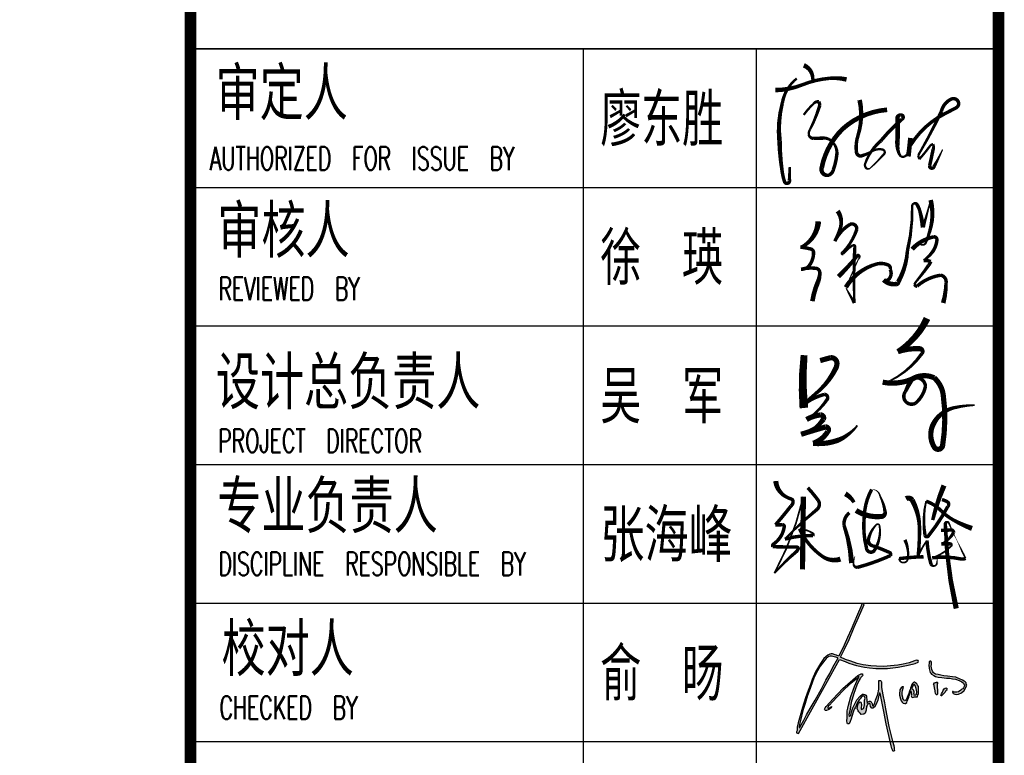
# Model space of a CAD drawing. Extents: x 1779708 to 7299578, y -1121471 to 88434.
# Tile 524 of 656: x 5246568 to 5259364, y -999770 to -990214. Entities that reach past the tile are written whole.
import ezdxf

# ---------------------------------------------------------------- set-up
doc = ezdxf.new("R2010")
doc.units = 0
doc.header["$LTSCALE"] = 1000
doc.header["$MEASUREMENT"] = 0
for name, color, linetype in [('PUB_TEXT', 7, 'CONTINUOUS'), ('PUB_TITLE', 4, 'CONTINUOUS'), ('WINDOW', 2, 'CONTINUOUS'), ('修改', 6, 'CONTINUOUS'), ('电子签', 2, 'CONTINUOUS'), ('通-图框－文字', 4, 'CONTINUOUS')]:
    doc.layers.add(name, color=color, linetype=linetype)
doc.styles.add('-宋体', font='simhei.ttf', dxfattribs={"width": 0.7})
doc.styles.add('dim_font', font='SIMPLEX.shx', dxfattribs={"width": 0.8})
doc.styles.add('仿宋', font='txt', dxfattribs={"width": 0.7})

# ---------------------------------------------------------------- blocks, each defined once
blk = doc.blocks.new('A$C2DEF362E')
at = {"layer": 'PUB_TEXT'}
h = blk.add_hatch(color=256, dxfattribs=at)
h.dxf.hatch_style = 1
h.paths.add_polyline_path([(32593, 42092), (34565, 41342), (36866, 40638), (38650, 40028), (42928, 39185), (45558, 38763), (48891, 38435), (55190, 38435), (60871, 39091), (66370, 40126), (69985, 41158), (71629, 41768), (71905, 42256), (71702, 42623), (71188, 42751), (70655, 42843), (69754, 42494), (66925, 41537), (63588, 40800), (60744, 40266), (56780, 39805), (53272, 39547), (49382, 39602), (46318, 39787), (42185, 40415), (38996, 41170), (35600, 42297), (32724, 43291), (30088, 44544), (32222, 48729), (34582, 53924), (37415, 60628), (39633, 65720), (42653, 72804), (42334, 73188), (41802, 73188), (41448, 72952), (40976, 71566), (39116, 67318), (37253, 62794), (35747, 59284), (33767, 55027), (31966, 50868), (29187, 45103), (27944, 45602), (27147, 45779), (26667, 45971), (26228, 46110), (25661, 46202), (24980, 46191), (24286, 46064), (23893, 45844), (23211, 45613), (22241, 44872), (21028, 43690), (19283, 41178), (16550, 36576), (14890, 32519), (13851, 29782), (12635, 26613), (11300, 22693), (9669, 17443), (8424, 12995), (7386, 9284), (6764, 6885), (6734, 5109), (6497, 4398), (6497, 3894), (6912, 3687), (7456, 3530), (29463, 43175)])
h.paths.add_polyline_path([(28653, 44045), (28534, 43853), (25969, 39056), (24328, 35741), (22210, 32136), (19763, 27564), (16353, 21497), (13798, 16947), (11782, 13532), (10347, 10757), (8274, 6976), (8234, 6835), (8097, 6835), (7918, 6851), (7859, 7179), (7967, 8323), (8535, 10443), (9880, 15858), (11045, 19619), (12362, 23988), (13707, 27720), (15024, 31345), (16160, 34092), (17683, 37107), (19177, 39704), (21563, 42890), (22347, 43803), (23149, 44455), (23728, 44810), (24418, 45071), (25220, 45052), (25911, 44922), (26564, 44754), (27478, 44493)], flags=16)
h.paths.add_polyline_path([(41155, 33779), (41545, 34169), (41769, 34464), (41970, 34842), (41899, 35078), (41816, 35349), (41734, 35503), (41450, 35550), (41072, 35585), (40670, 35373), (39337, 34574), (31294, 27701), (25884, 22056), (22244, 18083), (21773, 17235), (21478, 16635), (21549, 16223), (21890, 15906), (22420, 15953), (23316, 16306), (24046, 16612), (24694, 17118), (25365, 17953), (23810, 17129), (23702, 17058), (23458, 17058), (23306, 17149), (23245, 17240), (23306, 17453), (23367, 17819), (23519, 18337), (24129, 18793), (25805, 20590), (28152, 23301), (31571, 26871), (34711, 29612), (38399, 32657), (39953, 34058), (39496, 33145), (37515, 28845), (35564, 23324), (34225, 18779), (33981, 17073), (33646, 15703), (33646, 14272), (33646, 13145), (33524, 11988), (33371, 10343), (33554, 9277), (33859, 8760), (34682, 8729), (34865, 9186), (35292, 10008), (35779, 11348), (36607, 14548), (37186, 16010), (37491, 16863), (38070, 17624), (38345, 18477), (38741, 19451), (39198, 20152), (39442, 20669), (40021, 21553), (40600, 22162), (41179, 22832), (41545, 23197), (42033, 23532), (42581, 23684), (42978, 23349), (43161, 22588), (42978, 21461), (42917, 19817), (42825, 18842), (42734, 17959), (42307, 16984), (41941, 16832), (41301, 16345), (41027, 16741), (41027, 17594), (41210, 18324), (41240, 19147), (41057, 19756), (40844, 20395), (40509, 20456), (40173, 20213), (39686, 19695), (39351, 18964), (39076, 17929), (39046, 16924), (39411, 15766), (39930, 15127), (40600, 14548), (41179, 13817), (42581, 13848), (43222, 14487), (43745, 16102), (43867, 16802), (43897, 17290), (44050, 17960), (44324, 18508), (44476, 18995), (44720, 19239), (45086, 19391), (45269, 19696), (45665, 19574), (45940, 19056), (46092, 17990), (46763, 17198), (47433, 17137), (48226, 17625), (49171, 19330), (50085, 21401), (50634, 24111), (50938, 25238), (51304, 25269), (53258, 15387), (54426, 8697), (56851, -1483), (57235, -3130), (57490, -4432), (57855, -5252), (58190, -6012), (58555, -5921), (58981, -5647), (58889, -4851), (58833, -4046), (58564, -2959), (57990, -472), (55991, 7377), (54184, 16702), (53558, 20078), (52704, 24264), (52039, 28168), (52001, 28963), (52020, 29549), (52039, 30363), (51963, 31252), (51907, 31706), (51395, 31971), (50808, 32047), (50524, 31952), (50524, 31328), (50562, 30401), (50619, 27544), (50345, 26249), (49811, 24092), (48835, 21392), (48419, 20069), (48059, 19067), (47719, 18330), (47303, 18481), (47208, 18651), (47132, 18954), (47094, 19294), (47000, 19710), (46754, 20050), (46489, 20428), (46205, 20693), (45997, 20825), (45657, 20844), (45202, 20711), (44711, 20485), (44370, 19842), (44294, 20012), (44238, 20277), (44238, 20560), (44200, 21127), (44067, 21959), (44048, 22715), (43916, 23566), (43689, 24076), (43008, 24473), (42383, 24662), (41797, 24624), (40302, 23434), (38844, 21536), (37652, 19400), (36687, 17396), (35987, 15109), (35628, 13446), (34909, 12746), (34701, 12916), (34573, 13555), (35117, 16667), (35692, 20232), (37113, 24983), (38807, 29400), (40115, 32210), (40493, 33036), (40659, 33295), (40859, 33626)])
h.paths.add_polyline_path([(63932, 21562), (63530, 22270), (63453, 22921), (63146, 24108), (63031, 25468), (63261, 26598), (63645, 27785), (63875, 28494), (63606, 28666), (63320, 28610), (62566, 28084), (62207, 27498), (61919, 27008), (61800, 26482), (61728, 25215), (61721, 24153), (62285, 22057), (62534, 21138), (63033, 20429), (63589, 19816), (64470, 19702), (64873, 19721), (65544, 20123), (65850, 20870), (66214, 21846), (66636, 23053), (66904, 23780), (67134, 24661), (67364, 25523), (67614, 26117), (67805, 26385), (67959, 25657), (68016, 24049), (67978, 23723), (68342, 23091), (68534, 22842), (69224, 22976), (69722, 23225), (70297, 23283), (70949, 23148), (71351, 23148), (71562, 24259), (71811, 24795), (71888, 25983), (71888, 26710), (71773, 28689), (71351, 29435), (71006, 30125), (70297, 30718), (69760, 31044), (69453, 31140), (69185, 30872), (68706, 30412), (68323, 29799), (67958, 28823), (67613, 27942), (67345, 27157), (67000, 26257), (66655, 24954), (66061, 23671), (65408, 22021), (65121, 21370), (64431, 21140), (64162, 21428)], flags=17)
h.paths.add_polyline_path([(69434, 24282), (69261, 24645), (69281, 25239), (69281, 26043), (69108, 26675), (68936, 27231), (68303, 27709), (68279, 27992), (68399, 28437), (68821, 28935), (68936, 29452), (69319, 29835), (69741, 29873), (70066, 29337), (70661, 27709), (70891, 25852), (70833, 24684), (70296, 24262)], flags=16)
h.paths.add_polyline_path([(80848, 26411), (80840, 25835), (80977, 25176), (81219, 24707), (81462, 24313), (81772, 24215), (81932, 24283), (82113, 24593), (82076, 25025), (82068, 26768), (81947, 28323), (81817, 29788), (81817, 30189), (81939, 30326), (82166, 30560), (82090, 30977), (81787, 31219), (81613, 31128), (81408, 30916), (80908, 30931), (80521, 30788), (79938, 29888), (80046, 29814), (80221, 29291), (80376, 28012)])
h.paths.add_polyline_path([(86255, 26179), (86627, 26566), (87022, 26741), (87196, 26938), (87105, 27203), (87090, 27590), (87045, 27803), (86862, 27954), (86589, 27992), (86247, 27825), (85708, 27514), (85130, 26723), (84720, 25798), (84151, 24804), (83868, 24039), (83943, 23964), (84016, 23734), (84199, 23806), (84478, 24086), (84867, 24426), (85837, 25436), (86149, 25709)])
h.paths.add_polyline_path([(82437, 35114), (80970, 35442), (79870, 36040), (79405, 37069), (78942, 37821), (78845, 38766), (78710, 39749), (78826, 40521), (78901, 41882), (78534, 42306), (78109, 42422), (77587, 42088), (77606, 41124), (77490, 40294), (77606, 38462), (77876, 37055), (78050, 36245), (78417, 35878), (78764, 35300), (80041, 34597), (81064, 34153), (82473, 33806), (84403, 33498), (86896, 33225), (88691, 33167), (90139, 32936), (91702, 32666), (93751, 31987), (95121, 31215), (96009, 30463), (96395, 29731), (96511, 29422), (96472, 29133), (96298, 28786), (96144, 28439), (95932, 28053), (95604, 27590), (95063, 27282), (94542, 26780), (93345, 25912), (92438, 25700), (91338, 25662), (90778, 25681), (90450, 26009), (90122, 26067), (90141, 25700), (90508, 24967), (91261, 24601), (92110, 24524), (93384, 24717), (95005, 25411), (96298, 26664), (97476, 28516), (97669, 29075), (97727, 29499), (97514, 30097), (97418, 30695), (96916, 31235), (96318, 31678), (95488, 32237), (93847, 32912), (92535, 33395), (91840, 33703), (90084, 33954), (87340, 34381), (85506, 34401), (83885, 34786)])
for points in [[(7456, 3530), (29463, 43175), (32593, 42092), (34565, 41342), (36866, 40638), (38650, 40028), (42928, 39185), (45558, 38763), (48891, 38435), (55190, 38435), (60871, 39091), (66370, 40126), (69985, 41158), (71629, 41768), (71905, 42256), (71702, 42623), (71188, 42751), (70655, 42843), (69754, 42494), (66925, 41537), (63588, 40800), (60744, 40266), (56780, 39805), (53272, 39547), (49382, 39602), (46318, 39787), (42185, 40415), (38996, 41170), (35600, 42297), (32724, 43291), (30088, 44544), (32222, 48729), (34582, 53924), (37415, 60628), (39633, 65720), (42653, 72804), (42334, 73188), (41802, 73188), (41448, 72952), (40976, 71566), (39116, 67318), (37253, 62794), (35747, 59284), (33767, 55027), (31966, 50868), (29187, 45103), (27944, 45602), (27147, 45779), (26667, 45971), (26228, 46110), (25661, 46202), (24980, 46191), (24286, 46064), (23893, 45844), (23211, 45613), (22241, 44872), (21028, 43690), (19283, 41178), (16550, 36576), (14890, 32519), (13851, 29782), (12635, 26613), (11300, 22693), (9669, 17443), (8424, 12995), (7386, 9284), (6764, 6885), (6734, 5109), (6497, 4398), (6497, 3894), (6912, 3687), (7456, 3530)], [(8274, 6976), (10347, 10757), (11782, 13532), (13798, 16947), (16353, 21497), (19763, 27564), (22210, 32136), (24328, 35741), (25969, 39056), (28534, 43853), (28653, 44045), (27478, 44493), (26564, 44754), (25911, 44922), (25220, 45052), (24418, 45071), (23728, 44810), (23149, 44455), (22347, 43803), (21563, 42890), (19177, 39704), (17683, 37107), (16160, 34092), (15024, 31345), (13707, 27720), (12362, 23988), (11045, 19619), (9880, 15858), (8535, 10443), (7967, 8323), (7859, 7179), (7918, 6851), (8097, 6835), (8234, 6835), (8274, 6976)], [(77587, 42088), (77606, 41124), (77490, 40294), (77606, 38462), (77876, 37055), (78050, 36245), (78417, 35878), (78764, 35300), (80041, 34597), (81064, 34153), (82473, 33806), (84403, 33498), (86896, 33225), (88691, 33167), (90139, 32936), (91702, 32666), (93751, 31987), (95121, 31215), (96009, 30463), (96395, 29731), (96511, 29422), (96472, 29133), (96298, 28786), (96144, 28439), (95932, 28053), (95604, 27590), (95063, 27282), (94542, 26780), (93345, 25912), (92438, 25700), (91338, 25662), (90778, 25681), (90450, 26009), (90122, 26067), (90141, 25700), (90508, 24967), (91261, 24601), (92110, 24524), (93384, 24717), (95005, 25411), (96298, 26664), (97476, 28516), (97669, 29075), (97727, 29499), (97514, 30097), (97418, 30695), (96916, 31235), (96318, 31678), (95488, 32237), (93847, 32912), (92535, 33395), (91840, 33703), (90084, 33954), (87340, 34381), (85506, 34401), (83885, 34786), (82437, 35114), (80970, 35442), (79870, 36040), (79405, 37069), (78942, 37821), (78845, 38766), (78710, 39749), (78826, 40521), (78901, 41882), (78534, 42306), (78109, 42422), (77587, 42088)], [(23810, 17129), (25365, 17953), (24694, 17118), (24046, 16612), (23316, 16306), (22420, 15953), (21890, 15906), (21549, 16223), (21478, 16635), (21773, 17235), (22244, 18083), (25884, 22056), (31294, 27701), (39337, 34574), (40670, 35373), (41072, 35585), (41450, 35550), (41734, 35503), (41816, 35349), (41899, 35078), (41970, 34842), (41769, 34464), (41545, 34169), (41155, 33779), (40859, 33626), (40659, 33295), (40493, 33036), (40115, 32210), (38807, 29400), (37113, 24983), (35692, 20232), (35117, 16667), (34573, 13555), (34701, 12916), (34909, 12746), (35628, 13446), (35987, 15109), (36687, 17396), (37652, 19400), (38844, 21536), (40302, 23434), (41797, 24624), (42383, 24662), (43008, 24473), (43689, 24076), (43916, 23566), (44048, 22715), (44067, 21959), (44200, 21127), (44238, 20560), (44238, 20277), (44294, 20012), (44370, 19842), (44711, 20485), (45202, 20711), (45657, 20844), (45997, 20825), (46205, 20693), (46489, 20428), (46754, 20050), (47000, 19710), (47094, 19294), (47132, 18954), (47208, 18651), (47303, 18481), (47719, 18330), (48059, 19067), (48419, 20069), (48835, 21392), (49811, 24092), (50345, 26249), (50619, 27544), (50562, 30401), (50524, 31328), (50524, 31952), (50808, 32047), (51395, 31971), (51907, 31706), (51963, 31252), (52039, 30363), (52020, 29549), (52001, 28963), (52039, 28168), (52704, 24264), (53558, 20078), (54184, 16702), (55991, 7377), (57990, -472), (58564, -2959), (58833, -4046), (58889, -4851), (58981, -5647), (58555, -5921), (58190, -6012), (57855, -5252), (57490, -4432), (57235, -3130), (56851, -1483), (54426, 8697), (53258, 15387), (51304, 25269), (50938, 25238), (50634, 24111), (50085, 21401), (49171, 19330), (48226, 17625), (47433, 17137), (46763, 17198), (46092, 17990), (45940, 19056), (45665, 19574), (45269, 19696), (45086, 19391), (44720, 19239), (44476, 18995), (44324, 18508), (44050, 17960), (43897, 17290), (43867, 16802), (43745, 16102), (43222, 14487), (42581, 13848), (41179, 13817), (40600, 14548), (39930, 15127), (39411, 15766), (39046, 16924), (39076, 17929), (39351, 18964), (39686, 19695), (40173, 20213), (40509, 20456), (40844, 20395), (41057, 19756), (41240, 19147), (41210, 18324), (41027, 17594), (41027, 16741), (41301, 16345), (41941, 16832), (42307, 16984), (42734, 17959), (42825, 18842), (42917, 19817), (42978, 21461), (43161, 22588), (42978, 23349), (42581, 23684), (42033, 23532), (41545, 23197), (41179, 22832), (40600, 22162), (40021, 21553), (39442, 20669), (39198, 20152), (38741, 19451), (38345, 18477), (38070, 17624), (37491, 16863), (37186, 16010), (36607, 14548), (35779, 11348), (35292, 10008), (34865, 9186), (34682, 8729), (33859, 8760), (33554, 9277), (33371, 10343), (33524, 11988), (33646, 13145), (33646, 14272), (33646, 15703), (33981, 17073), (34225, 18779), (35564, 23324), (37515, 28845), (39496, 33145), (39953, 34058), (38399, 32657), (34711, 29612), (31571, 26871), (28152, 23301), (25805, 20590), (24129, 18793), (23519, 18337), (23367, 17819), (23306, 17453), (23245, 17240), (23306, 17149), (23458, 17058), (23702, 17058), (23810, 17129)], [(63320, 28610), (62566, 28084), (62207, 27498), (61919, 27008), (61800, 26482), (61728, 25215), (61721, 24153), (62285, 22057), (62534, 21138), (63033, 20429), (63589, 19816), (64470, 19702), (64873, 19721), (65544, 20123), (65850, 20870), (66214, 21846), (66636, 23053), (66904, 23780), (67134, 24661), (67364, 25523), (67614, 26117), (67805, 26385), (67959, 25657), (68016, 24049), (67978, 23723), (68342, 23091), (68534, 22842), (69224, 22976), (69722, 23225), (70297, 23283), (70949, 23148), (71351, 23148), (71562, 24259), (71811, 24795), (71888, 25983), (71888, 26710), (71773, 28689), (71351, 29435), (71006, 30125), (70297, 30718), (69760, 31044), (69453, 31140), (69185, 30872), (68706, 30412), (68323, 29799), (67958, 28823), (67613, 27942), (67345, 27157), (67000, 26257), (66655, 24954), (66061, 23671), (65408, 22021), (65121, 21370), (64431, 21140), (64162, 21428), (63932, 21562), (63530, 22270), (63453, 22921), (63146, 24108), (63031, 25468), (63261, 26598), (63645, 27785), (63875, 28494), (63606, 28666), (63320, 28610)], [(68303, 27709), (68936, 27231), (69108, 26675), (69281, 26043), (69281, 25239), (69261, 24645), (69434, 24282), (70296, 24262), (70833, 24684), (70891, 25852), (70661, 27709), (70066, 29337), (69741, 29873), (69319, 29835), (68936, 29452), (68821, 28935), (68399, 28437), (68279, 27992), (68303, 27709)], [(79938, 29888), (80521, 30788), (80908, 30931), (81408, 30916), (81613, 31128), (81787, 31219), (82090, 30977), (82166, 30560), (81939, 30326), (81817, 30189), (81817, 29788), (81947, 28323), (82068, 26768), (82076, 25025), (82113, 24593), (81932, 24283), (81772, 24215), (81462, 24313), (81219, 24707), (80977, 25176), (80840, 25835), (80848, 26411), (80376, 28012), (80221, 29291), (80046, 29814), (79938, 29888)], [(83868, 24039), (84151, 24804), (84720, 25798), (85130, 26723), (85708, 27514), (86247, 27825), (86589, 27992), (86862, 27954), (87045, 27803), (87090, 27590), (87105, 27203), (87196, 26938), (87022, 26741), (86627, 26566), (86255, 26179), (86149, 25709), (85837, 25436), (84867, 24426), (84478, 24086), (84199, 23806), (84016, 23734), (83943, 23964), (83868, 24039)]]:
    blk.add_lwpolyline(points, dxfattribs=at)
blk = doc.blocks.new('A$C36B43F05')
at = {"layer": 'PUB_TITLE'}
for p, q in [((33000, 12000), (33000, 1500)), ((34800, 12000), (34800, 1500)), ((36600, 12000), (36600, 1500)), ((38400, 12000), (38400, 1500)), ((40200, 12000), (40200, 1500)), ((42000, 1500), (42000, 12000))]:
    blk.add_line(p, q, dxfattribs=at)
at = {"layer": 'PUB_TITLE', "const_width": 150}
blk.add_lwpolyline([(1500, 1500), (124650, 1500), (124650, 174600), (1500, 174600)], close=True, dxfattribs=at)
blk.add_lwpolyline([(124650, 12000), (1500, 12000)], dxfattribs=at)
at = {"layer": 'PUB_TITLE'}
for points in [[(42000, 12000), (42000, 1500)], [(42000, 6900), (29400, 6900)], [(42000, 4650), (29400, 4650)]]:
    blk.add_lwpolyline(points, dxfattribs=at)
at = {"layer": '电子签'}
for points in [[(36385, 4395, 67.5, 45, 0.246017), (36181, 4263, 45, 45, 0.052833), (36151, 4193, 45, 45, -0.323811), (36120, 4170, 45, 45, -0.226798), (36062, 4197, 45, 45, -0.015284), (35816, 4399, 45, 45, 0), (35817, 4304, 45, 45, -0.420426), (35792, 4285, 45, 45, -0.211322), (35566, 4424, 45, 45, 0.335582), (35532, 4435, 45, 45, 0.003822), (35527, 4122, 45, 45, -0.528852), (35501, 4105, 45, 45, -0.119655), (35469, 4127, 45, 22.5, 0.033989), (35187, 4413, 22.5, 22.5, 0.067368), (36183, 4036, 67.5, 67.5, 0), (35236, 4048, 67.5, 67.5, 0)], [(41615, 4122, 30, 45, 0.184781), (41293, 4310, 45, 60, 0.092155), (40800, 4346, 60, 45, 0.033489), (40386, 4309, 45, 45, 0.03291), (40276, 4282, 45, 45, 0.944278), (40290, 4217, 45, 45, 0.007556), (40290, 4217, 45, 30, 0), (40464, 4214, 0, 0, 0)], [(41464, 4400, 60, 45, 0.091809), (41531, 4053, 45, 45, -0.076404), (41616, 3702, 45, 60, -0.084603), (41601, 3475, 60, 60, 1.039532)], [(36298, 3979, 45, 45, -0.027777), (36137, 3846, 45, 45, -0.405077), (36014, 3862, 45, 22.5, 0.02541), (35631, 4277, 45, 45, -0.067135), (35678, 3912, 45, 22.5, 0.427654), (35709, 3915, 22.5, 22.5, 0.1106), (35764, 4086, 45, 45, 0.137464), (35404, 3786, 45, 67.5, 0.237029), (35371, 3555, 67.5, 67.5, 0.809118)], [(37950, 3818, 67.5, 67.5, 0), (37987, 3683, 67.5, 67.5, -0.458975), (37908, 3600, 67.5, 67.5, -0.110796), (37849, 3616, 67.5, 45, -0.110252), (37523, 3873, 45, 22.5, 0.03889), (37347, 4071, 45, 45, -0.117305), (37510, 3765, 45, 45, -0.624623), (37444, 3728, 45, 22.5, -0.10688), (37184, 3996, 67.5, 67.5, -0.104917), (37244, 3809, 67.5, 67.5, -0.513789), (37187, 3776, 67.5, 45, -0.08355), (37071, 3892, 45, 22.5, 0.031953), (36992, 4066, 67.5, 67.5, -0.005633), (37088, 3748, 67.5, 67.5, -0.675043), (37027, 3720, 67.5, 67.5, -0.173232), (36875, 3909, 67.5, 67.5, 0.107096), (36909, 3604, 67.5, 45, 0.090302), (36992, 3453, 45, 22.5, 0.082167), (37107, 3335, 22.5, 22.5, 0.087567)], [(38020, 4027, 90, 112, 0.047203), (37334, 4030, 112, 112, 0.150818)], [(39758, 3842, 75, 45, -0.247192), (39434, 4041, 45, 45, -0.132045), (39424, 4075, 45, 45, -0.034515), (39399, 3939, 45, 45, -0.338149), (39355, 3904, 45, 45, -0.193076), (39164, 3977, 45, 45, -0.156137), (39136, 4065, 45, 45, -0.088824), (39149, 3879, 45, 45, -0.381284), (39096, 3823, 45, 60, -0.098201), (38976, 3845, 60, 60, 0.063655), (38721, 3919, 60, 60, 5.555951)], [(41141, 4032, 30, 30, -0.053718), (41286, 3904, 30, 45, -0.314478), (41311, 3837, 45, 45, -0.157331), (41262, 3824, 45, 30, -0.043193), (40951, 3950, 30, 30, 0.155023), (40885, 3967, 30, 45, 0.341741), (40836, 3905, 45, 45, -0.004522), (40839, 3791, 45, 30, -0.261217), (40787, 3656, 30, 45, -0.213293), (40631, 3601, 45, 45, -0.061379), (40431, 3646, 45, 45, -0.24786), (40358, 3707, 45, 60, -0.583549), (40457, 3797, 60, 60, -0.151018), (40960, 3525, 60, 60, -0.164978), (41208, 2948, 60, 60, -0.056318)], [(41785, 4031, 60, 45, -0.327041), (41598, 3915, 45, 45, 1.316007)], [(39041, 3581, 60, 45, 0.033738), (39311, 3337, 45, 30, -0.703228), (39301, 3307, 30, 15, -0.218795), (39263, 3323, 15, 15, -0.001701), (38901, 3485, 60, 45, -0.186706), (39202, 3093, 45, 45, -0.183379), (39190, 2931, 45, 45, -0.383493), (39137, 2909, 45, 45, -0.316646), (39006, 2926, 45, 45, -0.368024), (38998, 2994, 60, 60, 0.245008), (38945, 2826, 60, 60, 0.333221), (38968, 2805, 60, 45, 0.113678), (39376, 2684, 45, 30, 0.064703), (39953, 2623, 30, 30, -0.275634), (39987, 2604, 30, 45, -0.443227), (39977, 2559, 45, 45, -0.070191), (39887, 2521, 45, 60, -0.02646), (39680, 2481, 45, 30, 0), (39811, 2442, 30, 15, 0), (40035, 2382, 60, 45, -0.137858), (39636, 2393, 45, 30, -0.030787), (39482, 2445, 30, 15, -0.640561), (39477, 2531, 15, 15, 0), (39397, 2622, 60, 45, -0.163108), (39558, 2339, 45, 45, -0.468432), (39510, 2301, 45, 45, -0.131023), (39359, 2360, 45, 30, -0.072844), (39249, 2473, 45, 45, -0.107963), (39237, 2381, 45, 45, -0.105878), (39186, 2410, 45, 30, -0.020312), (38977, 2570, 30, 30, 0.069667), (38936, 2594, 30, 45, 0.312264), (38916, 2560, 45, 45, -0.143223), (39059, 2252, 45, 45, -0.41006), (38958, 2182, 45, 60, -0.065907), (38698, 2219, 60, 60, -400.829791)], [(39892, 3591, 60, 45, -0.235253), (39670, 3556, 45, 45, -0.048503), (39501, 3628, 45, 45, -0.143864), (39721, 3428, 45, 45, -0.569528), (39652, 3343, 45, 30, -0.120767), (39355, 3528, 30, 30, 1.123766), (39332, 3523, 30, 30, -0.081293), (39451, 3391, 30, 45, -0.556039), (39419, 3369, 45, 30, 0.023181), (38699, 3373, 45, 30, 0), (38786, 3423, 30, 15, 0), (38891, 3482, 15, 15, 0)], [(35972, 3438, 45, 45, 0.254427), (35810, 3508, 45, 67.5, -0.068566), (35319, 3409, 67.5, 67.5, 1.446989)], [(36219, 3491, 67.5, 45, -0.12645), (36108, 3378, 45, 45, 0.087592)], [(36003, 3352, 67.5, 67.5, 0.172227), (35925, 3019, 67.5, 45, 0.450369), (35987, 2975, 45, 22.5, 0.086705), (36191, 3041, 22.5, 4.5, 0.402521), (36274, 3149, 45, 45, 0.116805), (35936, 3244, 45, 45, 0.091359), (35509, 3215, 45, 45, 0.620885), (35479, 3116, 45, 22.5, 0.184605), (35807, 3047, 22.5, 22.5, 0.615478), (35815, 3090, 22.5, 45, 0.13884), (35629, 3190, 45, 45, 0.432173), (35542, 3130, 45, 45, -0.020207), (35459, 2921, 45, 45, -0.490589), (35417, 2905, 45, 45, 0), (35392, 2961, 45, 45, -0.035881), (35264, 3331, 45, 22.5, -0.448045), (35312, 3386, 22.5, 4.5, -0.065102), (35412, 3364, 4.5, 4.5, -0.780213)], [(41335, 3305, 60, 45, -0.12764), (40874, 3326, 45, 45, 0.112907), (40655, 3346, 45, 45, 0.465956), (40610, 3277, 45, 30, 0.058394), (40670, 3142, 30, 30, -0.191784), (40691, 3006, 30, 30, -0.327353), (40660, 2979, 30, 30, -0.288302), (40623, 2998, 30, 15, -0.038889), (40448, 3169, 15, 30, -0.393879), (40450, 3220, 30, 30, -0.287045), (40508, 3233, 30, 45, -0.136068), (40804, 3030, 45, 45, -0.042034), (41088, 2752, 45, 45, 0.897281), (41139, 2777, 45, 60, 0.357357), (41101, 2813, 60, 60, -0.016292), (40779, 2814, 60, 45, 0.079084), (40684, 2806, 45, 30, 0.154198), (40602, 2768, 30, 30, 0.545489), (40661, 2681, 30, 15, -0.011781), (40842, 2645, 60, 60, 0), (40602, 2671, 60, 60, 0)], [(38497, 2429, 90, 67.5, -0.143271), (38065, 2809, 67.5, 67.5, -0.095886), (38104, 2525, 67.5, 45, -0.639798), (38039, 2497, 45, 22.5, -0.123163), (37689, 2905, 22.5, 22.5, -0.171939), (37669, 3006, 67.5, 67.5, 0.147325), (37706, 2630, 67.5, 45, 0.018524), (37547, 2710, 45, 45, 0.835771), (37398, 2576, 45, 45, 0.16078), (37612, 2450, 45, 45, 0.598796), (37706, 2630, 67.5, 67.5, -0.252908), (37726, 2337, 67.5, 67.5, -0.181147), (37505, 2219, 67.5, 67.5, -0.074141), (36845, 2227, 67.5, 67.5, -0.683518), (36825, 2335, 67.5, 67.5, -0.258332), (37124, 2348, 67.5, 45, -0.222176), (37336, 2083, 45, 22.5, -0.053843), (37371, 1809, 22.5, 22.5, 0.979743)], [(36155, 2702, 67.5, 67.5, -0.367749), (36139, 2623, 67.5, 45, -0.121697), (35778, 2527, 45, 45, -0.028386), (35400, 2545, 22.5, 22.5, -0.073844), (35612, 2430, 45, 45, 0.052443), (35305, 2378, 45, 22.5, 0.26556), (35281, 2338, 22.5, 22.5, 0.350925), (35318, 2301, 22.5, 4.5, -0.017634), (35395, 2291, 0, 0, 0)], [(35621, 2716, 45, 22.5, -0.132428), (35378, 2677, 22.5, 22.5, -0.568723), (35335, 2768, 22.5, 22.5, -0.227954), (35377, 2792, 45, 45, -0.024915), (35401, 2475, 45, 45, 0.27376)], [(40743, 2646, 45, 45, -0.139001), (41159, 2195, 45, 45, 0.005171), (41234, 2051, 45, 45, 0.435568), (41321, 2028, 45, 45, 0.382326), (41346, 2116, 45, 45, 0.226723), (41187, 2243, 45, 30, -0.020271), (40664, 2516, 30, 30, 0.049309), (40610, 2544, 30, 30, 0), (40566, 2529, 30, 30, 0.023464), (40733, 2394, 30, 30, -0.203022), (40761, 2350, 30, 45, -0.187391), (40695, 2350, 45, 45, -0.006584), (40479, 2396, 45, 45, 0.871812), (40469, 2339, 45, 30, 0), (40560, 2290, 30, 15, 0), (40692, 2226, 15, 15, 0)], [(36144, 2235, 45, 45, -0.054256), (36114, 2163, 45, 45, -0.443546), (36055, 2159, 45, 45, -0.046016), (35671, 2412, 45, 45, -0.563395), (35676, 2455, 45, 22.5, -0.097129), (36123, 2442, 45, 45, -0.124783), (35991, 2239, 45, 45, 0.064384), (35875, 2081, 45, 67.5, 0.038688), (35769, 1845, 0, 0, 0)], [(35744, 2248, 45, 45, 0.00461), (35749, 2117, 45, 45, -0.448412), (35716, 2085, 45, 22.5, -0.172205), (35569, 2243, 45, 45, 0.013626), (35569, 2128, 45, 22.5, -0.751538), (35537, 2118, 22.5, 22.5, -0.118195), (35387, 2363, 45, 45, -0.085174), (35372, 1984, 45, 45, 0.163267), (35381, 1930, 22.5, 22.5, 0.026692), (35462, 1969, 22.5, 4.5, 0.006484), (35614, 2041, 4.5, 22.5, -0.021311), (35834, 2143, 22.5, 45, 0.842962), (35827, 2192, 45, 67.5, 0.050055), (34729, 2050, 67.5, 67.5, 1.205466)], [(36327, 2209, 67.5, 45, 0.039801), (35878, 2356, 45, 45, 2.052854)]]:
    blk.add_lwpolyline(points, format="xyseb", dxfattribs=at)
at = {"layer": 'WINDOW', "xscale": 0.0242263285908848, "yscale": 0.0242263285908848, "zscale": 0.0242263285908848, "rotation": 270}
blk.add_blockref('A$C2DEF362E', (33019, 4281), dxfattribs=at)
at = {"layer": '通-图框－文字'}
for s, style, width, p in [('设计总负责人', '仿宋', 0.7, (37384, 11671)), ('校对人', '仿宋', 0.7, (33917, 11597)), ('专业负责人', '仿宋', 0.7, (35773, 11652)), ('审核人', '仿宋', 0.7, (39351, 11652)), ('审定人', '仿宋', 0.7, (41139, 11675)), ('俞  旸', '-宋体', 0.65, (33600, 6675)), ('徐  瑛', '-宋体', 0.65, (39000, 6675)), ('廖东胜', '-宋体', 0.65, (40800, 6675)), ('张海峰', '仿宋', 0.7, (35400, 6675)), ('吴  军', '-宋体', 0.65, (37200, 6675))]:
    blk.add_text(s, height=600, rotation=270, dxfattribs=dict(at, style=style, width=width)).set_placement(p)
at = {"layer": '通-图框－文字', "color": 4, "style": 'dim_font', "width": 0.65}
for s, p in [('AUTHORIZED  FOR  ISSUE  BY', (40425, 11750)), ('CHECKED  BY', (33292, 11625)), ('DISCIPLINE  RESPONSIBLE  BY', (35159, 11638)), ('PROJECT  DIRECTOR', (36757, 11641)), ('REVIEWED  BY', (38735, 11638))]:
    blk.add_text(s, height=300, rotation=270, dxfattribs=at).set_placement(p)

msp = doc.modelspace()

# ---------------------------------------------------------------- block references
at = {"layer": '修改', "rotation": 90}
msp.add_blockref('A$C36B43F05', (5260789.1, -1032592.1), dxfattribs=at)

doc.saveas('drawing.dxf')
